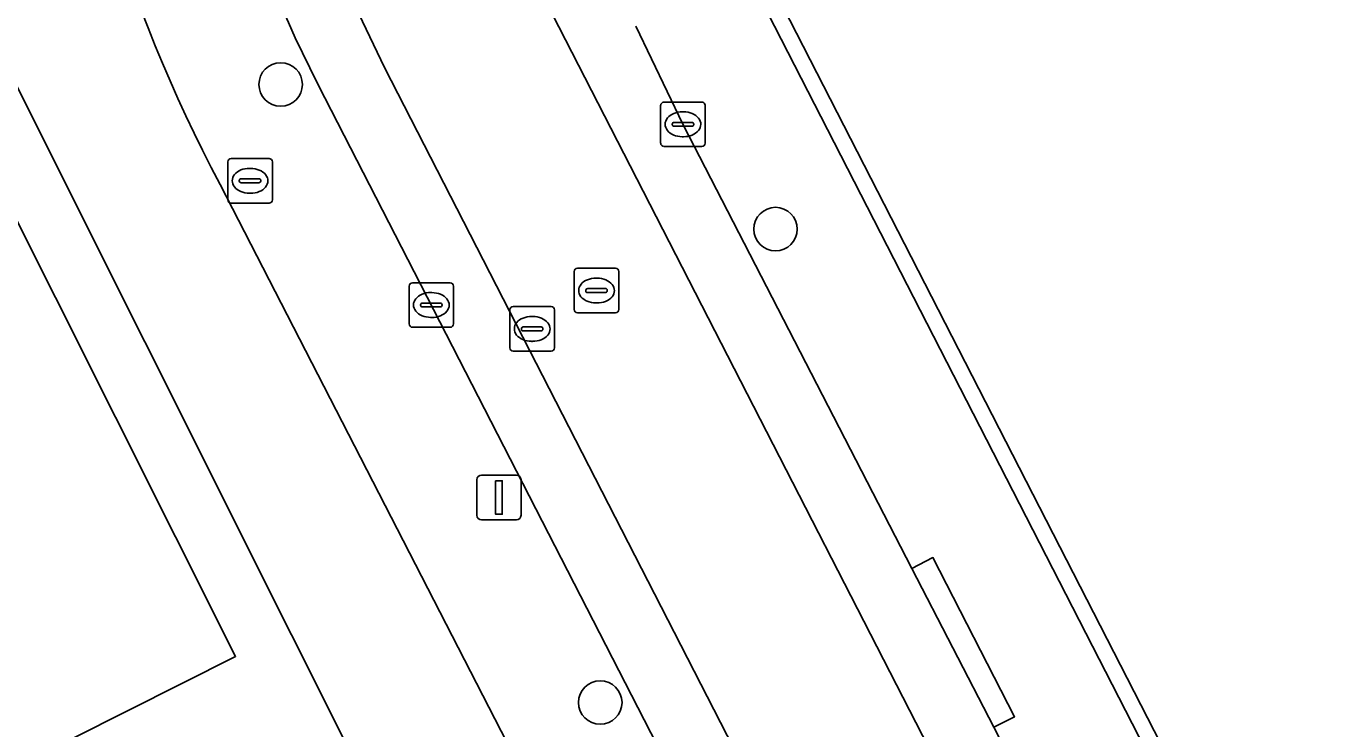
# Model space of a CAD drawing. Extents: x 158455 to 159797, y 387218 to 388672.
# Drawn here: x 159066.42 to 159095.63, y 387636.85 to 387652.64 of the extents above; entities that cross this region are included whole.
import ezdxf

# ---------------------------------------------------------------- set-up
doc = ezdxf.new("R2010")
doc.units = 0
for name, color, linetype in [('IMGEO_Boom', 7, 'Continuous'), ('IMGEO_Brandkraan', 7, 'Continuous'), ('IMGEO_Groenvoorziening', 7, 'Continuous'), ('IMGEO_Hek', 7, 'Continuous'), ('IMGEO_Kolk', 7, 'Continuous'), ('IMGEO_Lichtmast', 7, 'Continuous'), ('IMGEO_Pand', 7, 'Continuous'), ('IMGEO_Rijbaan_lokaal_gesloten', 7, 'Continuous'), ('IMGEO_Rioolput', 7, 'Continuous'), ('IMGEO_Voetpad_open', 7, 'Continuous')]:
    doc.layers.add(name, color=color, linetype=linetype)

msp = doc.modelspace()

# ---------------------------------------------------------------- linework, layer by layer
at = {"layer": 'IMGEO_Boom'}
for centre in [(159072.139, 387651.322), (159083.259, 387648.075), (159079.321, 387637.443)]:
    msp.add_circle(centre, 0.489, dxfattribs=at)
at = {"layer": 'IMGEO_Brandkraan'}
for p, q in [((159071.026, 387649.659), (159071.878, 387649.659)), ((159070.951, 387648.733), (159070.951, 387649.585)), ((159071.439, 387649.439), (159071.464, 387649.439)), ((159071.952, 387649.585), (159071.952, 387648.733)), ((159071.21, 387649.153), (159071.21, 387649.165)), ((159071.648, 387649.116), (159071.25, 387649.116)), ((159071.253, 387649.202), (159071.651, 387649.202)), ((159071.694, 387649.165), (159071.694, 387649.153)), ((159071.462, 387648.879), (159071.437, 387648.879)), ((159071.878, 387648.659), (159071.026, 387648.659))]:
    msp.add_line(p, q, dxfattribs=at)
for points in [[(159071.026, 387649.659), (159071.878, 387649.659)], [(159070.951, 387648.733), (159070.951, 387649.585)], [(159071.952, 387649.585), (159071.952, 387648.733)], [(159071.878, 387648.659), (159071.026, 387648.659)]]:
    msp.add_lwpolyline(points, dxfattribs=at)
for centre, radius, start, end in [((159071.028, 387649.583), 0.0765, 91.552, 178.448), ((159071.028, 387649.583), 0.0765, 91.552, 178.448), ((159071.876, 387649.583), 0.0765, 1.552, 88.448), ((159071.876, 387649.583), 0.0765, 1.552, 88.448), ((159071.25, 387649.162), 0.0403, 85.8775, 175.7526), ((159071.247, 387649.152), 0.0366, 178.938, 274.7102), ((159071.651, 387649.159), 0.043, 264.8664, 352.4533), ((159071.655, 387649.164), 0.0386, 1.7309, 96.639), ((159071.028, 387648.735), 0.0765, 181.552, 268.448), ((159071.028, 387648.735), 0.0765, 181.552, 268.448), ((159071.876, 387648.735), 0.0765, 271.552, 358.448), ((159071.876, 387648.735), 0.0765, 271.552, 358.448)]:
    msp.add_arc(centre, radius, start, end, dxfattribs=at)
for centre, major_axis, ratio, start_param, end_param in [((159071.438, 387649.159), (-0.387, 0.002), 0.722429, 4.712389, 7.853982), ((159071.463, 387649.159), (-0.39, 0.002), 0.717154, 1.570796, 4.712389)]:
    msp.add_ellipse(centre, major_axis=major_axis, ratio=ratio, start_param=start_param, end_param=end_param, dxfattribs=at)
at = {"layer": 'IMGEO_Groenvoorziening'}
for points in [[(159063.345, 387721.66), (159061.742, 387721.564), (159061.78, 387720.9), (159064.073, 387680.237), (159065.773, 387652.139), (159075.685, 387632.372), (159078.599, 387633.87), (159070.779, 387649.079)], [(159082.648, 387653.789), (159099.6, 387620.741), (159103.241, 387622.634), (159101.683, 387625.72), (159100.189, 387625.01), (159099.912, 387625.587), (159140.828, 387646.499), (159143.172, 387641.761), (159142.584, 387641.457), (159142.797, 387641.033), (159142.802, 387641.035), (159143.599, 387641.416), (159143.088, 387642.425), (159142.537, 387643.513), (159144.522, 387644.533), (159144.284, 387644.986), (159175.626, 387661.101), (159175.853, 387660.626), (159178.106, 387661.783)]]:
    msp.add_lwpolyline(points, dxfattribs=at)
msp.add_arc((159101.874, 387665.541), 35.184, 185.5127, 207.897, dxfattribs=at)
at = {"layer": 'IMGEO_Hek'}
msp.add_lwpolyline([(159082.977, 387653.958), (159094.048, 387632.371)], dxfattribs=at)
at = {"layer": 'IMGEO_Kolk'}
for p, q in [((159080.678, 387650.002), (159080.678, 387650.854)), ((159080.753, 387650.928), (159081.605, 387650.928)), ((159081.679, 387650.854), (159081.679, 387650.002)), ((159081.166, 387650.708), (159081.191, 387650.708)), ((159080.937, 387650.422), (159080.937, 387650.434)), ((159081.375, 387650.385), (159080.977, 387650.385)), ((159080.98, 387650.471), (159081.378, 387650.471)), ((159081.421, 387650.434), (159081.421, 387650.422)), ((159081.605, 387649.928), (159080.753, 387649.928)), ((159081.189, 387650.148), (159081.164, 387650.148)), ((159075.024, 387645.944), (159075.024, 387646.796)), ((159075.099, 387646.87), (159075.951, 387646.87)), ((159076.025, 387646.796), (159076.025, 387645.944)), ((159075.512, 387646.65), (159075.537, 387646.65)), ((159075.283, 387646.364), (159075.283, 387646.376)), ((159075.721, 387646.327), (159075.323, 387646.327)), ((159075.326, 387646.413), (159075.724, 387646.413)), ((159075.767, 387646.376), (159075.767, 387646.364)), ((159075.951, 387645.87), (159075.099, 387645.87)), ((159075.535, 387646.09), (159075.51, 387646.09))]:
    msp.add_line(p, q, dxfattribs=at)
for points in [[(159080.678, 387650.002), (159080.678, 387650.854)], [(159080.753, 387650.928), (159081.605, 387650.928)], [(159081.679, 387650.854), (159081.679, 387650.002)], [(159081.605, 387649.928), (159080.753, 387649.928)], [(159075.024, 387645.944), (159075.024, 387646.796)], [(159075.099, 387646.87), (159075.951, 387646.87)], [(159076.025, 387646.796), (159076.025, 387645.944)], [(159075.951, 387645.87), (159075.099, 387645.87)]]:
    msp.add_lwpolyline(points, dxfattribs=at)
for centre, radius, start, end in [((159080.755, 387650.852), 0.0765, 91.552, 178.448), ((159080.755, 387650.852), 0.0765, 91.552, 178.448), ((159081.603, 387650.852), 0.0765, 1.552, 88.448), ((159081.603, 387650.852), 0.0765, 1.552, 88.448), ((159080.977, 387650.431), 0.0403, 85.8775, 175.7526), ((159080.974, 387650.421), 0.0366, 178.938, 274.7102), ((159081.378, 387650.428), 0.043, 264.8664, 352.4533), ((159081.382, 387650.433), 0.0386, 1.7309, 96.639), ((159080.755, 387650.004), 0.0765, 181.552, 268.448), ((159080.755, 387650.004), 0.0765, 181.552, 268.448), ((159081.603, 387650.004), 0.0765, 271.552, 358.448), ((159081.603, 387650.004), 0.0765, 271.552, 358.448), ((159075.101, 387646.794), 0.0765, 91.552, 178.448), ((159075.101, 387646.794), 0.0765, 91.552, 178.448), ((159075.949, 387646.794), 0.0765, 1.552, 88.448), ((159075.949, 387646.794), 0.0765, 1.552, 88.448), ((159075.323, 387646.373), 0.0403, 85.8775, 175.7526), ((159075.32, 387646.363), 0.0366, 178.938, 274.7102), ((159075.724, 387646.37), 0.043, 264.8664, 352.4533), ((159075.728, 387646.375), 0.0386, 1.7309, 96.639), ((159075.101, 387645.946), 0.0765, 181.552, 268.448), ((159075.101, 387645.946), 0.0765, 181.552, 268.448), ((159075.949, 387645.946), 0.0765, 271.552, 358.448), ((159075.949, 387645.946), 0.0765, 271.552, 358.448)]:
    msp.add_arc(centre, radius, start, end, dxfattribs=at)
for centre, major_axis, ratio, start_param, end_param in [((159081.165, 387650.428), (-0.387, 0.002), 0.722429, 4.712389, 7.853982), ((159081.19, 387650.428), (-0.39, 0.002), 0.717154, 1.570796, 4.712389), ((159075.511, 387646.37), (-0.387, 0.002), 0.722429, 4.712389, 7.853982), ((159075.536, 387646.37), (-0.39, 0.002), 0.717154, 1.570796, 4.712389)]:
    msp.add_ellipse(centre, major_axis=major_axis, ratio=ratio, start_param=start_param, end_param=end_param, dxfattribs=at)
at = {"layer": 'IMGEO_Lichtmast'}
for p, q in [((159076.55, 387641.647), (159076.55, 387642.447)), ((159076.55, 387642.447), (159076.55, 387641.647)), ((159076.65, 387642.547), (159077.44, 387642.547)), ((159077.44, 387642.547), (159076.65, 387642.547)), ((159077.54, 387642.447), (159077.54, 387641.647)), ((159077.54, 387641.647), (159077.54, 387642.447)), ((159077.44, 387641.547), (159076.65, 387641.547)), ((159076.65, 387641.547), (159077.44, 387641.547))]:
    msp.add_line(p, q, dxfattribs=at)
msp.add_lwpolyline([(159076.97, 387642.422), (159077.12, 387642.422), (159077.12, 387641.672), (159076.97, 387641.672), (159076.97, 387642.422)], dxfattribs=at)
for centre, start, end in [((159076.65, 387642.447), 90, 180), ((159076.65, 387642.447), 90, 180), ((159077.44, 387642.447), 0, 90), ((159077.44, 387642.447), 360, 90), ((159076.65, 387641.647), 180, 270), ((159076.65, 387641.647), 180, 270), ((159077.44, 387641.647), 270, 0), ((159077.44, 387641.647), 270, 0)]:
    msp.add_arc(centre, 0.1, start, end, dxfattribs=at)
at = {"layer": 'IMGEO_Pand'}
msp.add_lwpolyline([(159057.75, 387631.756), (159071.125, 387638.479), (159064.373, 387651.914), (159050.997, 387645.191)], close=True, dxfattribs=at)
at = {"layer": 'IMGEO_Rijbaan_lokaal_gesloten'}
msp.add_lwpolyline([(159077.666, 387654.038), (159076.393, 387657.174), (159075.883, 387658.96), (159075.527, 387660.612), (159075.26, 387662.355), (159075.153, 387663.761), (159074.537, 387674.218), (159070.601, 387673.975), (159071.265, 387662.591), (159071.497, 387660.682), (159072.186, 387657.49), (159072.658, 387655.944), (159073.48, 387653.777), (159074.469, 387651.704), (159126.576, 387550.201), (159128.209, 387547.02), (159131.804, 387548.467), (159131.342, 387549.477), (159129.954, 387552.182), (159105.725, 387599.38), (159102.677, 387598.618), (159101.444, 387601.02), (159104.492, 387601.782)], close=True, dxfattribs=at)
for points in [[(159076.649, 387663.862), (159076.034, 387674.31), (159074.537, 387674.218), (159075.153, 387663.761), (159075.26, 387662.355), (159075.527, 387660.612), (159075.883, 387658.96), (159076.393, 387657.174), (159077.666, 387654.038), (159104.492, 387601.782), (159106.023, 387602.164), (159104.958, 387604.238), (159100.948, 387612.042)], [(159126.576, 387550.201), (159074.469, 387651.704), (159073.48, 387653.777), (159072.658, 387655.944), (159072.186, 387657.49), (159071.497, 387660.682), (159071.265, 387662.591), (159070.601, 387673.975), (159069.104, 387673.882), (159069.769, 387662.469)], [(159100.948, 387612.042), (159100.936, 387612.065), (159097.53, 387618.692), (159097.521, 387618.709), (159096.91, 387619.864), (159088.163, 387636.889), (159086.323, 387640.456), (159081.179, 387650.428), (159080.123, 387652.635)], [(159073.133, 387651.023), (159082.463, 387632.858), (159086.584, 387624.808), (159088.774, 387620.581), (159088.944, 387620.093), (159088.998, 387619.986), (159092.95, 387612.123), (159093.248, 387611.843), (159093.675, 387611.069)]]:
    msp.add_lwpolyline(points, dxfattribs=at)
msp.add_arc((159100.202, 387665.196), 30.555, 185.1203, 207.6361, dxfattribs=at)
at = {"layer": 'IMGEO_Rioolput'}
for p, q in [((159078.736, 387646.269), (159078.736, 387647.121)), ((159078.811, 387647.195), (159079.663, 387647.195)), ((159079.737, 387647.121), (159079.737, 387646.269)), ((159079.038, 387646.738), (159079.436, 387646.738)), ((159079.224, 387646.975), (159079.249, 387646.975)), ((159078.995, 387646.689), (159078.995, 387646.701)), ((159079.433, 387646.652), (159079.035, 387646.652)), ((159079.479, 387646.701), (159079.479, 387646.689)), ((159077.29, 387645.408), (159077.29, 387646.26)), ((159077.365, 387646.334), (159078.217, 387646.334)), ((159078.291, 387646.26), (159078.291, 387645.408)), ((159079.663, 387646.195), (159078.811, 387646.195)), ((159079.247, 387646.415), (159079.222, 387646.415)), ((159077.549, 387645.828), (159077.549, 387645.84)), ((159077.592, 387645.877), (159077.99, 387645.877)), ((159077.778, 387646.114), (159077.803, 387646.114)), ((159078.033, 387645.84), (159078.033, 387645.828)), ((159077.987, 387645.791), (159077.589, 387645.791)), ((159077.801, 387645.554), (159077.776, 387645.554)), ((159078.217, 387645.334), (159077.365, 387645.334))]:
    msp.add_line(p, q, dxfattribs=at)
for points in [[(159078.736, 387646.269), (159078.736, 387647.121)], [(159078.811, 387647.195), (159079.663, 387647.195)], [(159079.737, 387647.121), (159079.737, 387646.269)], [(159077.29, 387645.408), (159077.29, 387646.26)], [(159077.365, 387646.334), (159078.217, 387646.334)], [(159078.291, 387646.26), (159078.291, 387645.408)], [(159079.663, 387646.195), (159078.811, 387646.195)], [(159078.217, 387645.334), (159077.365, 387645.334)]]:
    msp.add_lwpolyline(points, dxfattribs=at)
for centre, radius, start, end in [((159078.813, 387647.119), 0.0765, 91.552, 178.448), ((159078.813, 387647.119), 0.0765, 91.552, 178.448), ((159079.661, 387647.119), 0.0765, 1.552, 88.448), ((159079.661, 387647.119), 0.0765, 1.552, 88.448), ((159079.035, 387646.698), 0.0403, 85.8775, 175.7526), ((159079.44, 387646.7), 0.0386, 1.7309, 96.639), ((159079.032, 387646.688), 0.0366, 178.938, 274.7102), ((159079.436, 387646.695), 0.043, 264.8664, 352.4533), ((159077.367, 387646.258), 0.0765, 91.552, 178.448), ((159077.367, 387646.258), 0.0765, 91.552, 178.448), ((159078.215, 387646.258), 0.0765, 1.552, 88.448), ((159078.215, 387646.258), 0.0765, 1.552, 88.448), ((159078.813, 387646.271), 0.0765, 181.552, 268.448), ((159078.813, 387646.271), 0.0765, 181.552, 268.448), ((159079.661, 387646.271), 0.0765, 271.552, 358.448), ((159079.661, 387646.271), 0.0765, 271.552, 358.448), ((159077.589, 387645.837), 0.0403, 85.8775, 175.7526), ((159077.994, 387645.839), 0.0386, 1.7309, 96.639), ((159077.586, 387645.827), 0.0366, 178.938, 274.7102), ((159077.99, 387645.834), 0.043, 264.8664, 352.4533), ((159077.367, 387645.41), 0.0765, 181.552, 268.448), ((159077.367, 387645.41), 0.0765, 181.552, 268.448), ((159078.215, 387645.41), 0.0765, 271.552, 358.448), ((159078.215, 387645.41), 0.0765, 271.552, 358.448)]:
    msp.add_arc(centre, radius, start, end, dxfattribs=at)
for centre, major_axis, ratio, start_param, end_param in [((159079.223, 387646.695), (-0.387, 0.002), 0.722429, 4.712389, 7.853982), ((159079.248, 387646.695), (-0.39, 0.002), 0.717154, 1.570796, 4.712389), ((159077.777, 387645.834), (-0.387, 0.002), 0.722429, 4.712389, 7.853982), ((159077.802, 387645.834), (-0.39, 0.002), 0.717154, 1.570796, 4.712389)]:
    msp.add_ellipse(centre, major_axis=major_axis, ratio=ratio, start_param=start_param, end_param=end_param, dxfattribs=at)
at = {"layer": 'IMGEO_Voetpad_open'}
for points in [[(159058.563, 387620.036), (159080.094, 387630.961), (159078.599, 387633.87), (159075.685, 387632.372), (159065.773, 387652.139), (159064.073, 387680.237)], [(159103.571, 387613.104), (159103.499, 387613.243), (159100.379, 387619.243), (159099.6, 387620.741), (159082.648, 387653.789)], [(159080.123, 387652.635), (159081.179, 387650.428), (159086.323, 387640.456), (159086.794, 387640.697), (159088.632, 387637.123), (159088.163, 387636.889), (159096.91, 387619.864)], [(159088.318, 387620.313), (159088.774, 387620.581), (159086.584, 387624.808), (159086.139, 387624.588), (159082.001, 387632.613), (159082.463, 387632.858), (159073.133, 387651.023)], [(159070.779, 387649.079), (159078.599, 387633.87), (159080.094, 387630.961), (159083.772, 387623.807), (159122.765, 387547.967), (159124.32, 387544.942), (159125.941, 387545.788), (159126.488, 387546.093), (159126.189, 387546.415), (159124.05, 387547.111)]]:
    msp.add_lwpolyline(points, dxfattribs=at)
for points in [[(159064.373, 387651.914), (159071.125, 387638.479), (159057.75, 387631.756), (159050.997, 387645.191)], [(159086.323, 387640.456), (159088.163, 387636.889), (159088.632, 387637.123), (159086.794, 387640.697)]]:
    msp.add_lwpolyline(points, close=True, dxfattribs=at)
for centre, radius, start, end in [((159100.202, 387665.196), 30.555, 185.1203, 207.6361), ((159101.874, 387665.541), 35.184, 185.5127, 207.897)]:
    msp.add_arc(centre, radius, start, end, dxfattribs=at)

doc.saveas('drawing.dxf')
